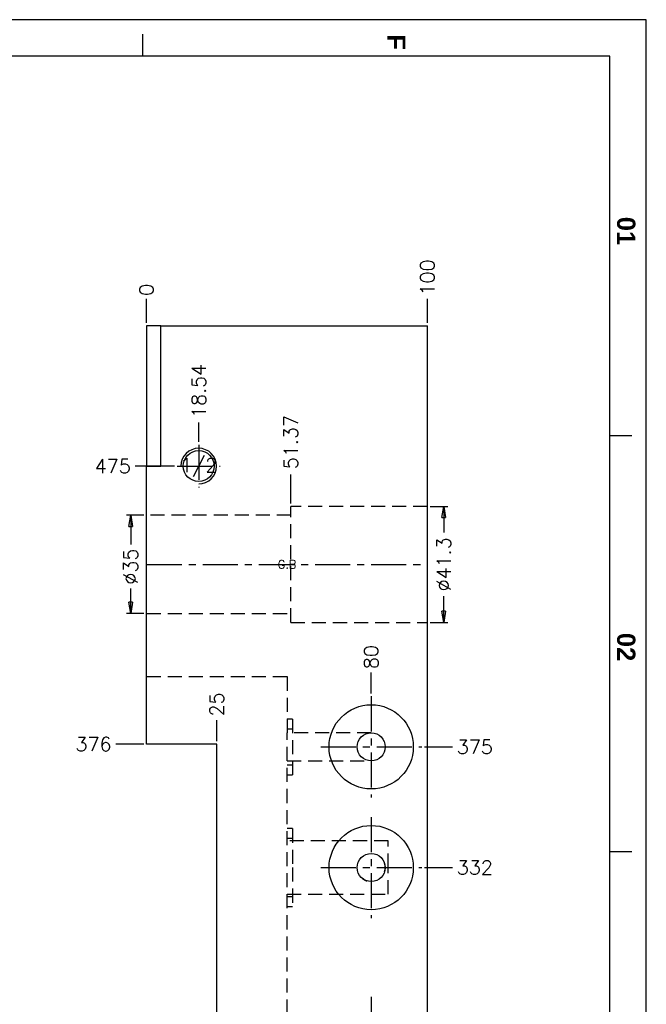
# Model space of a CAD drawing. Extents: x 2651 to 11825, y -3833 to 1075.
# Tile 738 of 1056: x 6513 to 6737, y -1864 to -1513. Entities that reach past the tile are written whole.
import ezdxf
from ezdxf.enums import TextEntityAlignment as Align

# ---------------------------------------------------------------- set-up
doc = ezdxf.new("R2010")
doc.units = 0
doc.header["$LTSCALE"] = 10
doc.linetypes.add('CENTER', pattern=[2, 1.25, -0.25, 0.25, -0.25])
doc.linetypes.add('DASHED', pattern=[0.75, 0.5, -0.25])
doc.layers.get('0').update_dxf_attribs({"linetype": 'CONTINUOUS'})
doc.layers.get('Defpoints').update_dxf_attribs({"linetype": 'CONTINUOUS'})
for name, color, linetype in [('98', 7, 'CONTINUOUS'), ('BOX', 4, 'CONTINUOUS'), ('CEN', 1, 'CENTER'), ('DIM', 3, 'CONTINUOUS'), ('PART', 7, 'CONTINUOUS'), ('TEXT', 4, 'CONTINUOUS')]:
    doc.layers.add(name, color=color, linetype=linetype)
doc.styles.get("Standard").update_dxf_attribs({"font": 'romans.shx'})
doc.dimstyles.new('T5', dxfattribs={"dimtxt": 5, "dimasz": 4, "dimexe": 1.5, "dimexo": 1, "dimgap": 1.5, "dimtad": 0, "dimrnd": 1.38778e-17, "dimzin": 9, "dimdsep": 46, "dimtxsty": 'Standard', "dimblk": 'CLOSED', "dimcen": 0, "dimclrd": 3, "dimclre": 3, "dimclrt": 3, "dimazin": 2, "dimtfac": 0.75, "dimtofl": 0, "dimtmove": 0, "dimatfit": 3, "dimfxl": 0, "dimtolj": 1, "dimarcsym": 0})

# ---------------------------------------------------------------- blocks, each defined once
blk = doc.blocks.new('*U3246', base_point=(4127.11, -738.36))
blk.add_circle((4127.11, -738.36), 5.5)
at = {"layer": 'CEN'}
for p, q in [((4127.11, -730.74), (4127.11, -745.98)), ((4119.49, -738.36), (4134.73, -738.36))]:
    blk.add_line(p, q, dxfattribs=at)
at = {"layer": 'DIM'}
blk.add_arc((4127.11, -738.36), 6.35, 270, 180, dxfattribs=at)
blk = doc.blocks.new('*D3247')
at = {"layer": 'Defpoints', "color": 0}
for p in [(6577.23, -1656.85), (6577.23, -1664.74), (6558.68, -2147.36)]:
    blk.add_point(p, dxfattribs=at)
at = {"layer": 'DIM', "color": 3, "lineweight": -2}
blk.add_line((6577.23, -1663.74), (6577.23, -1656.85), dxfattribs=at)
at = {"layer": 'DIM', "color": 3, "insert": (6577.23, -1645.58), "char_height": 5, "attachment_point": 5, "rotation": 90}
blk.add_mtext('\\A1;18.54', dxfattribs=at)
blk = doc.blocks.new('_Closed')
at = {"color": 0, "linetype": 'ByBlock', "lineweight": -2}
for p, q in [((-1, 0.167), (0, 0)), ((-1, 0.167), (-1, -0.167)), ((0, 0), (-1, -0.167)), ((0, 0), (-1, 0))]:
    blk.add_line(p, q, dxfattribs=at)
blk = doc.blocks.new('*D3248')
at = {"layer": 'Defpoints', "color": 0}
for p in [(6554.54, -1672.36), (6569.61, -1672.36), (6558.68, -2147.36)]:
    blk.add_point(p, dxfattribs=at)
at = {"layer": 'DIM', "color": 3, "lineweight": -2}
blk.add_line((6568.61, -1672.36), (6554.54, -1672.36), dxfattribs=at)
at = {"layer": 'DIM', "color": 3, "insert": (6546.61, -1672.36), "char_height": 5, "attachment_point": 5}
blk.add_mtext('\\A1;475', dxfattribs=at)
blk = doc.blocks.new('*D3249')
at = {"layer": 'Defpoints', "color": 0}
for p in [(6610.06, -1675.3), (6610.06, -1686.71), (6558.68, -2147.36)]:
    blk.add_point(p, dxfattribs=at)
at = {"layer": 'DIM', "color": 3, "lineweight": -2}
blk.add_line((6610.06, -1685.71), (6610.06, -1675.3), dxfattribs=at)
at = {"layer": 'DIM', "color": 3, "insert": (6610.06, -1663.8), "char_height": 5, "attachment_point": 5, "rotation": 90}
blk.add_mtext('\\A1;51.37', dxfattribs=at)
blk = doc.blocks.new('*D3250')
at = {"layer": 'Defpoints', "color": 0}
for p in [(6658.68, -1612.74), (6658.68, -1622.36), (6558.68, -2147.36)]:
    blk.add_point(p, dxfattribs=at)
at = {"layer": 'DIM', "color": 3, "lineweight": -2}
blk.add_line((6658.68, -1621.36), (6658.68, -1612.74), dxfattribs=at)
at = {"layer": 'DIM', "color": 3, "insert": (6658.68, -1605.17), "char_height": 5, "attachment_point": 5, "rotation": 90}
blk.add_mtext('\\A1;100', dxfattribs=at)
blk = doc.blocks.new('*D3251')
at = {"layer": 'Defpoints', "color": 0}
for p in [(6558.68, -1612.74), (6558.68, -1622.36), (6558.68, -2147.36)]:
    blk.add_point(p, dxfattribs=at)
at = {"layer": 'DIM', "color": 3, "lineweight": -2}
blk.add_line((6558.68, -1621.36), (6558.68, -1612.74), dxfattribs=at)
at = {"layer": 'DIM', "color": 3, "insert": (6558.68, -1609.57), "char_height": 5, "attachment_point": 5, "rotation": 90}
blk.add_mtext('\\A1;0', dxfattribs=at)
blk = doc.blocks.new('*D3252')
at = {"layer": 'Defpoints', "color": 0}
for p in [(6658.68, -1686.71), (6658.68, -1728.01), (6664.51, -1728.01)]:
    blk.add_point(p, dxfattribs=at)
at = {"layer": 'DIM', "color": 3, "lineweight": -2}
for p, q in [((6659.68, -1686.71), (6666.01, -1686.71)), ((6664.51, -1690.71), (6664.51, -1695.98)), ((6664.51, -1724.01), (6664.51, -1718.74)), ((6659.68, -1728.01), (6666.01, -1728.01))]:
    blk.add_line(p, q, dxfattribs=at)
at = {"layer": 'DIM', "color": 3, "lineweight": -2, "xscale": 4, "yscale": 4, "zscale": 4}
for p, rotation in [((6664.51, -1686.71), 90), ((6664.51, -1728.01), 270)]:
    blk.add_blockref('_Closed', p, dxfattribs=dict(at, rotation=rotation))
at = {"layer": 'DIM', "color": 3, "insert": (6664.51, -1707.36), "char_height": 5, "attachment_point": 5, "rotation": 90}
blk.add_mtext('\\A1;%%c41.3', dxfattribs=at)
blk = doc.blocks.new('*D3253')
at = {"layer": 'Defpoints', "color": 0}
for p in [(6558.68, -1689.86), (6552.99, -1724.86), (6558.68, -1724.86)]:
    blk.add_point(p, dxfattribs=at)
at = {"layer": 'DIM', "color": 3, "lineweight": -2}
for p, q in [((6557.68, -1689.86), (6551.49, -1689.86)), ((6552.99, -1693.86), (6552.99, -1700.34)), ((6552.99, -1720.86), (6552.99, -1715.96)), ((6557.68, -1724.86), (6551.49, -1724.86))]:
    blk.add_line(p, q, dxfattribs=at)
at = {"layer": 'DIM', "color": 3, "lineweight": -2, "xscale": 4, "yscale": 4, "zscale": 4}
for p, rotation in [((6552.99, -1689.86), 90), ((6552.99, -1724.86), 270)]:
    blk.add_blockref('_Closed', p, dxfattribs=dict(at, rotation=rotation))
at = {"layer": 'DIM', "color": 3, "insert": (6552.99, -1708.15), "char_height": 5, "attachment_point": 5, "rotation": 90}
blk.add_mtext('\\A1;%%c35', dxfattribs=at)
blk = doc.blocks.new('*D3254')
at = {"layer": 'Defpoints', "color": 0}
for p in [(6638.68, -1745.93), (6638.68, -1754.36), (6558.68, -2147.36)]:
    blk.add_point(p, dxfattribs=at)
at = {"layer": 'DIM', "color": 3, "lineweight": -2}
blk.add_line((6638.68, -1753.36), (6638.68, -1745.93), dxfattribs=at)
at = {"layer": 'DIM', "color": 3, "insert": (6638.68, -1740.39), "char_height": 5, "attachment_point": 5, "rotation": 90}
blk.add_mtext('\\A1;80', dxfattribs=at)
blk = doc.blocks.new('*D3255')
at = {"layer": 'Defpoints', "color": 0}
for p in [(6656.68, -1772.36), (6667.67, -1772.36), (6558.68, -2147.36)]:
    blk.add_point(p, dxfattribs=at)
at = {"layer": 'DIM', "color": 3, "lineweight": -2}
blk.add_line((6657.68, -1772.36), (6667.67, -1772.36), dxfattribs=at)
at = {"layer": 'DIM', "color": 3, "insert": (6675.6, -1772.36), "char_height": 5, "attachment_point": 5}
blk.add_mtext('\\A1;375', dxfattribs=at)
blk = doc.blocks.new('*D3256')
at = {"layer": 'Defpoints', "color": 0}
for p in [(6656.68, -1815.36), (6667.67, -1815.36), (6558.68, -2147.36)]:
    blk.add_point(p, dxfattribs=at)
at = {"layer": 'DIM', "color": 3, "lineweight": -2}
blk.add_line((6657.68, -1815.36), (6667.67, -1815.36), dxfattribs=at)
at = {"layer": 'DIM', "color": 3, "insert": (6675.6, -1815.36), "char_height": 5, "attachment_point": 5}
blk.add_mtext('\\A1;332', dxfattribs=at)
blk = doc.blocks.new('*D3278')
at = {"layer": 'Defpoints', "color": 0}
for p in [(6583.68, -1762.8), (6583.68, -1771.36), (6558.68, -2147.36)]:
    blk.add_point(p, dxfattribs=at)
at = {"layer": 'DIM', "color": 3, "lineweight": -2}
blk.add_line((6583.68, -1770.36), (6583.68, -1762.8), dxfattribs=at)
at = {"layer": 'DIM', "color": 3, "insert": (6583.68, -1757.25), "char_height": 5, "attachment_point": 5, "rotation": 90}
blk.add_mtext('\\A1;25', dxfattribs=at)
blk = doc.blocks.new('*D3279')
at = {"layer": 'Defpoints', "color": 0}
for p in [(6547.68, -1771.36), (6558.68, -1771.36), (6558.68, -2147.36)]:
    blk.add_point(p, dxfattribs=at)
at = {"layer": 'DIM', "color": 3, "lineweight": -2}
blk.add_line((6557.68, -1771.36), (6547.68, -1771.36), dxfattribs=at)
at = {"layer": 'DIM', "color": 3, "insert": (6539.76, -1771.36), "char_height": 5, "attachment_point": 5}
blk.add_mtext('\\A1;376', dxfattribs=at)
blk = doc.blocks.new('QQQ')
at = {"color": 4}
for p, q in [((-439.2, 2475.08), (-439.2, 2481.08)), ((-305.2, 2371.08), (-311.2, 2371.08)), ((-305.2, 2257.08), (-311.2, 2257.08))]:
    blk.add_line(p, q, dxfattribs=at)
at = {"layer": 'BOX', "color": 3}
for points in [[(-1121.2, 2485.08), (-1121.2, 1345.08), (-301.2, 1345.08), (-301.2, 2485.08)], [(-1111.2, 2475.08), (-1111.2, 1355.08), (-311.2, 1355.08), (-311.2, 2475.08)]]:
    blk.add_lwpolyline(points, close=True, dxfattribs=at)
at = {"color": 4, "char_height": 5, "attachment_point": 1, "rotation": 270}
for s, width, insert in [('{\\fArial|b1|i0|c0|p34;\\C6;F}', 6, (-367.2, 2481.08)), ('{\\fArial|b1|i0|c0|p34;\\C6;01}', 8, (-304.2, 2431.08)), ('{\\fArial|b1|i0|c0|p34;\\C6;02}', 8, (-304.2, 2317.08))]:
    blk.add_mtext_dynamic_manual_height_columns(s, width=width, gutter_width=12.5, heights=[0], dxfattribs=dict(at, insert=insert))

msp = doc.modelspace()

# ---------------------------------------------------------------- linework, layer by layer
at = {"layer": '98', "color": 7, "linetype": 'Continuous'}
for p, q in [((6558.684, -1622.358), (6558.684, -1672.358)), ((6563.684, -1622.358), (6558.684, -1622.358)), ((6563.684, -1672.358), (6563.684, -1622.358)), ((6563.684, -1622.358), (6658.684, -1622.358)), ((6658.684, -2672.358), (6658.684, -1622.358)), ((6558.684, -1771.358), (6558.684, -1672.358)), ((6558.684, -1672.358), (6563.684, -1672.358)), ((6583.684, -1771.358), (6558.684, -1771.358)), ((6583.684, -1923.358), (6583.684, -1771.358))]:
    msp.add_line(p, q, dxfattribs=at)
at = {"layer": '98', "color": 6, "linetype": 'DASHED'}
for p, q in [((6658.684, -1686.708), (6610.059, -1686.708)), ((6610.059, -1728.008), (6610.059, -1686.708)), ((6610.059, -1689.858), (6558.684, -1689.858)), ((6558.684, -1724.858), (6610.059, -1724.858)), ((6610.059, -1728.008), (6658.684, -1728.008)), ((6558.684, -1747.358), (6608.684, -1747.358)), ((6608.684, -1747.358), (6608.684, -1767.358)), ((6610.584, -1762.438), (6608.684, -1762.438)), ((6610.584, -1762.438), (6610.584, -1782.278)), ((6610.584, -1766.008), (6608.684, -1766.008)), ((6638.684, -1767.358), (6608.684, -1767.358)), ((6608.684, -2527.358), (6608.684, -1767.358)), ((6608.684, -1777.358), (6638.684, -1777.358)), ((6608.684, -1778.708), (6610.584, -1778.708)), ((6608.684, -1782.278), (6610.584, -1782.278)), ((6610.584, -1801.488), (6608.684, -1801.488)), ((6610.584, -1801.488), (6610.584, -1815.358)), ((6610.584, -1805.058), (6608.684, -1805.058)), ((6644.684, -1805.858), (6608.684, -1805.858)), ((6644.684, -1815.358), (6644.684, -1805.858)), ((6610.584, -1815.358), (6610.584, -1829.228)), ((6644.684, -1824.858), (6644.684, -1815.358)), ((6608.684, -1824.858), (6644.684, -1824.858)), ((6608.684, -1825.658), (6610.584, -1825.658)), ((6608.684, -1829.228), (6610.584, -1829.228))]:
    msp.add_line(p, q, dxfattribs=at)
at = {"layer": '98', "color": 7, "linetype": 'Continuous'}
for centre, radius in [((6638.684, -1772.358), 15), ((6638.684, -1772.358), 5), ((6638.684, -1815.358), 15), ((6638.684, -1815.358), 5)]:
    msp.add_circle(centre, radius, dxfattribs=at)
at = {"layer": '98', "color": 6, "linetype": 'DASHED'}
msp.add_open_spline([(6643.462, -1816.831), (6643.47, -1816.805), (6643.478, -1816.779), (6643.578, -1816.435), (6643.638, -1816.111), (6643.694, -1815.449), (6643.689, -1815.109), (6643.602, -1814.363), (6643.5, -1813.955), (6643.352, -1813.567)], degree=3, knots=[0, 0, 0, 0, 0.0246784, 0.0246784, 0.3238109, 0.3238109, 0.6229435, 0.6229435, 1, 1, 1, 1], dxfattribs=at)
for points in [[(6635.486, -1819.202), (6635.517, -1819.227), (6635.547, -1819.252), (6635.578, -1819.276)], [(6635.578, -1819.276), (6636.029, -1819.633), (6636.538, -1819.911), (6637.088, -1820.097)]]:
    msp.add_open_spline(points, degree=3, dxfattribs=at)
at = {"layer": 'CEN'}
for p, q in [((6558.684, -1707.358), (6658.684, -1707.358)), ((6638.684, -1754.358), (6638.684, -1790.358)), ((6620.684, -1772.358), (6656.684, -1772.358)), ((6638.684, -1797.358), (6638.684, -1833.358)), ((6620.684, -1815.358), (6656.684, -1815.358)), ((6638.684, -1861.358), (6638.684, -1897.358))]:
    msp.add_line(p, q, dxfattribs=at)

# ---------------------------------------------------------------- block references
at = {"layer": 'DIM', "xscale": 1.3, "yscale": 1.3, "zscale": 1.3}
msp.add_blockref('QQQ', (7128.245, -4743.963), dxfattribs=at)
at = {"layer": 'PART'}
msp.add_blockref('*U3246', (6577.226, -1672.358), dxfattribs=at)

# ---------------------------------------------------------------- texts
at = {"layer": 'TEXT'}
for s, height, p in [('1/2', 5, (6577.226, -1672.358)), ('G.B', 3, (6608.684, -1707.358))]:
    msp.add_text(s, height=height, dxfattribs=at).set_placement(p, align=Align.MIDDLE)

# ---------------------------------------------------------------- dimensions: what is measured, and where the dimension line sits
at = {"layer": 'DIM'}
for feature_location, offset, dtype, origin, picture, middle in [((6658.684, -1622.358), (0, 9.62), 1, (6558.684, -2147.358), '*D3250', (6658.684, -1605.167)), ((6558.684085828, -1622.357951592), (0, 9.619865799), 1, (6558.684085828, -2147.357951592), '*D3251', (6558.684085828, -1609.571419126)), ((6577.226, -1664.738), (0, 7.893), 1, (6558.684, -2147.358), '*D3247', (6577.226, -1645.583)), ((6610.059085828, -1686.707951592), (0, 11.409931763), 1, (6558.684085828, -2147.357951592), '*D3249', (6610.059085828, -1663.798019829)), ((6569.606, -1672.358), (-15.07, 0), 0, (6558.684, -2147.358), '*D3248', (6546.607, -1672.358)), ((6638.684, -1754.358), (0, 8.424), 1, (6558.684, -2147.358), '*D3254', (6638.684, -1740.386)), ((6583.684, -1771.358), (0, 8.557), 1, (6558.684, -2147.358), '*D3278', (6583.684, -1757.253)), ((6558.684, -1771.358), (-11, 0), 0, (6558.684, -2147.358), '*D3279', (6539.756, -1771.358)), ((6656.684, -1772.358), (10.984, 0), 0, (6558.684, -2147.358), '*D3255', (6675.597, -1772.358)), ((6656.684, -1815.358), (10.984, 0), 0, (6558.684, -2147.358), '*D3256', (6675.597, -1815.358))]:
    dim = msp.add_ordinate_dim(feature_location=feature_location, offset=offset, dtype=dtype, origin=origin, dimstyle='T5', dxfattribs=at)
    dim.commit()
    dim.dimension.update_dxf_attribs({"geometry": picture, "text_midpoint": middle})
for base, p1, p2, picture, middle in [((6664.507, -1728.008), (6658.684, -1686.708), (6658.684, -1728.008), '*D3252', (6664.507, -1707.358)), ((6552.986, -1724.858), (6558.684, -1689.858), (6558.684, -1724.858), '*D3253', (6552.986, -1708.153))]:
    dim = msp.add_linear_dim(base=base, p1=p1, p2=p2, angle=90, text='%%c<>', dimstyle='T5', dxfattribs=at)
    dim.commit()
    dim.dimension.update_dxf_attribs({"geometry": picture, "text_midpoint": middle, "dimtype": 160})

doc.saveas('drawing.dxf')
